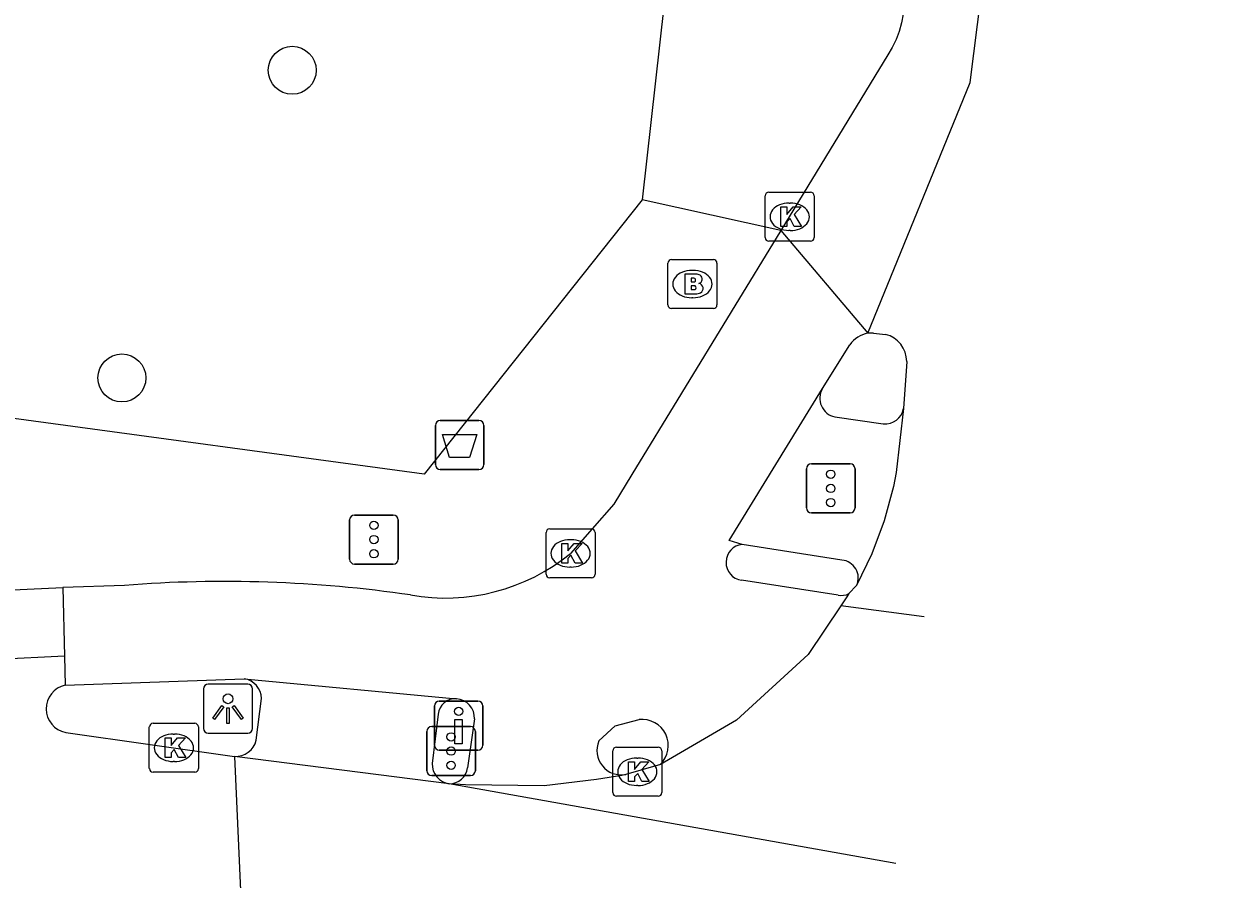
# Model space of a CAD drawing. Extents: x 161696 to 162377, y 380761 to 381673.
# Drawn here: x 162233.94 to 162258.17, y 380775.88 to 380793.34 of the extents above; entities that cross this region are included whole.
import ezdxf

# ---------------------------------------------------------------- set-up
doc = ezdxf.new("R2010")
doc.units = 0
for name, color, linetype in [('IMGEO_Afvalbak', 7, 'Continuous'), ('IMGEO_Boom', 7, 'Continuous'), ('IMGEO_Brandkraan', 7, 'Continuous'), ('IMGEO_Drukknoppaal', 7, 'Continuous'), ('IMGEO_Fietspad_gesloten', 7, 'Continuous'), ('IMGEO_Kolk', 7, 'Continuous'), ('IMGEO_Lichtpunt', 7, 'Continuous'), ('IMGEO_Rijbaan_lokaal_gesloten', 7, 'Continuous'), ('IMGEO_Verkeersregelinstallatiepaal', 7, 'Continuous'), ('IMGEO_Voetpad_open', 7, 'Continuous')]:
    doc.layers.add(name, color=color, linetype=linetype)

msp = doc.modelspace()

# ---------------------------------------------------------------- linework, layer by layer
at = {"layer": 'IMGEO_Afvalbak'}
for p, q in [((162242.339, 380784.343), (162242.339, 380785.143)), ((162242.339, 380785.143), (162242.339, 380784.343)), ((162242.439, 380785.243), (162243.229, 380785.243)), ((162243.229, 380785.243), (162242.439, 380785.243)), ((162243.329, 380785.143), (162243.329, 380784.343)), ((162243.329, 380784.343), (162243.329, 380785.143)), ((162243.229, 380784.243), (162242.439, 380784.243)), ((162242.439, 380784.243), (162243.229, 380784.243))]:
    msp.add_line(p, q, dxfattribs=at)
msp.add_lwpolyline([(162242.482, 380784.957), (162243.186, 380784.957), (162243.037, 380784.487), (162242.631, 380784.487), (162242.482, 380784.957)], dxfattribs=at)
for centre, start, end in [((162242.439, 380785.143), 90, 180), ((162242.439, 380785.143), 90, 180), ((162243.229, 380785.143), 0, 90), ((162243.229, 380785.143), 360, 90), ((162242.439, 380784.343), 180, 270), ((162242.439, 380784.343), 180, 270), ((162243.229, 380784.343), 270, 0), ((162243.229, 380784.343), 270, 0)]:
    msp.add_arc(centre, 0.1, start, end, dxfattribs=at)
at = {"layer": 'IMGEO_Boom'}
for centre in [(162239.418, 380792.387), (162235.942, 380786.11)]:
    msp.add_circle(centre, 0.489, dxfattribs=at)
at = {"layer": 'IMGEO_Brandkraan'}
for p, q in [((162247.085, 380787.6), (162247.085, 380788.452)), ((162247.16, 380788.526), (162248.012, 380788.526)), ((162248.086, 380788.452), (162248.086, 380787.6)), ((162247.573, 380788.306), (162247.598, 380788.306)), ((162247.596, 380787.746), (162247.571, 380787.746)), ((162248.012, 380787.526), (162247.16, 380787.526))]:
    msp.add_line(p, q, dxfattribs=at)
for points in [[(162247.085, 380787.6), (162247.085, 380788.452)], [(162247.16, 380788.526), (162248.012, 380788.526)], [(162248.086, 380788.452), (162248.086, 380787.6)], [(162247.433, 380788.226), (162247.433, 380787.826), (162247.646, 380787.826)], [(162247.664, 380788.226), (162247.433, 380788.226)], [(162247.612, 380788.145), (162247.558, 380788.145), (162247.558, 380788.069)], [(162247.558, 380788.069), (162247.611, 380788.069)], [(162247.62, 380787.993), (162247.558, 380787.993), (162247.558, 380787.912)], [(162247.558, 380787.912), (162247.62, 380787.912)], [(162248.012, 380787.526), (162247.16, 380787.526)]]:
    msp.add_lwpolyline(points, dxfattribs=at)
for centre, radius, start, end in [((162247.162, 380788.45), 0.0765, 91.552, 178.448), ((162247.162, 380788.45), 0.0765, 91.552, 178.448), ((162248.01, 380788.45), 0.0765, 1.552, 88.448), ((162248.01, 380788.45), 0.0765, 1.552, 88.448), ((162247.668, 380788.081), 0.145, 59.4692, 91.5367), ((162247.693, 380788.128), 0.0922, 285.5137, 58.1501), ((162247.613, 380788.107), 0.0379, 267.8285, 90.9355), ((162247.621, 380787.952), 0.0404, 269.8759, 90.5077), ((162247.698, 380787.936), 0.105, 301.3115, 78.989), ((162247.652, 380788.077), 0.251, 268.6676, 293.5347), ((162247.162, 380787.602), 0.0765, 181.552, 268.448), ((162247.162, 380787.602), 0.0765, 181.552, 268.448), ((162248.01, 380787.602), 0.0765, 271.552, 358.448), ((162248.01, 380787.602), 0.0765, 271.552, 358.448)]:
    msp.add_arc(centre, radius, start, end, dxfattribs=at)
for centre, major_axis, ratio, start_param, end_param in [((162247.572, 380788.026), (-0.387, 0.002), 0.722429, 4.712389, 7.853982), ((162247.597, 380788.026), (-0.39, 0.002), 0.717154, 1.570796, 4.712389)]:
    msp.add_ellipse(centre, major_axis=major_axis, ratio=ratio, start_param=start_param, end_param=end_param, dxfattribs=at)
at = {"layer": 'IMGEO_Drukknoppaal'}
for p, q in [((162242.419, 380779.518), (162243.209, 380779.518)), ((162243.209, 380779.518), (162242.419, 380779.518)), ((162242.319, 380778.618), (162242.319, 380779.418)), ((162242.319, 380779.418), (162242.319, 380778.618)), ((162243.309, 380779.418), (162243.309, 380778.618)), ((162243.309, 380778.618), (162243.309, 380779.418)), ((162243.209, 380778.518), (162242.419, 380778.518)), ((162242.419, 380778.518), (162243.209, 380778.518))]:
    msp.add_line(p, q, dxfattribs=at)
msp.add_lwpolyline([(162242.889, 380779.143), (162242.889, 380778.643), (162242.739, 380778.643), (162242.739, 380779.143), (162242.889, 380779.143)], dxfattribs=at)
msp.add_circle((162242.814, 380779.308), 0.085, dxfattribs=at)
for centre, start, end in [((162242.419, 380779.418), 90, 180), ((162242.419, 380779.418), 90, 180), ((162243.209, 380779.418), 0, 90), ((162243.209, 380779.418), 360, 90), ((162242.419, 380778.618), 180, 270), ((162242.419, 380778.618), 180, 270), ((162243.209, 380778.618), 270, 0), ((162243.209, 380778.618), 270, 0)]:
    msp.add_arc(centre, 0.1, start, end, dxfattribs=at)
at = {"layer": 'IMGEO_Fietspad_gesloten'}
for points in [[(162249.39, 380789.116), (162246.35, 380784.142), (162245.978, 380783.533), (162245.098, 380782.531)], [(162250.238, 380785.892), (162250.798, 380786.788)], [(162248.603, 380782.715), (162248.337, 380782.795), (162250.238, 380785.892)], [(162250.558, 380781.677), (162248.589, 380781.982)], [(162235.998, 380781.878), (162234.739, 380781.832)], [(162234.785, 380779.843), (162238.439, 380779.974)], [(162238.439, 380779.974), (162242.769, 380779.566)], [(162243.138, 380779.154), (162242.995, 380778.159)], [(162245.676, 380778.704), (162246.009, 380779.011), (162246.496, 380779.139)]]:
    msp.add_lwpolyline(points, dxfattribs=at)
for centre, radius, start, end in [((162251.248, 380786.483), 0.544, 98.4887, 145.911), ((162248.64, 380782.348), 0.369, 95.7737, 262.0379), ((162242.54, 380785.667), 4.047, 259.9418, 309.2099), ((162238.041, 380755.752), 26.206, 81.6805, 94.4717), ((162250.62, 380782.018), 0.346, 259.6678, 297.3176), ((162242.742, 380779.17), 0.397, 357.6683, 86.029), ((162246.56, 380778.61), 0.533, 314.1414, 96.8584), ((162246.133, 380778.51), 0.497, 156.9632, 281.1106), ((162242.623, 380778.203), 0.375, 270.0733, 353.2511)]:
    msp.add_arc(centre, radius, start, end, dxfattribs=at)
at = {"layer": 'IMGEO_Kolk'}
for p, q in [((162249.144, 380789.899), (162249.996, 380789.899)), ((162249.069, 380788.973), (162249.069, 380789.825)), ((162249.557, 380789.679), (162249.582, 380789.679)), ((162250.07, 380789.825), (162250.07, 380788.973)), ((162249.58, 380789.119), (162249.555, 380789.119)), ((162249.996, 380788.899), (162249.144, 380788.899)), ((162244.597, 380782.105), (162244.597, 380782.957)), ((162244.672, 380783.031), (162245.524, 380783.031)), ((162245.598, 380782.957), (162245.598, 380782.105)), ((162245.085, 380782.811), (162245.11, 380782.811)), ((162245.108, 380782.251), (162245.083, 380782.251)), ((162245.524, 380782.031), (162244.672, 380782.031)), ((162236.577, 380779.065), (162237.429, 380779.065)), ((162236.502, 380778.139), (162236.502, 380778.991)), ((162236.99, 380778.845), (162237.015, 380778.845)), ((162237.503, 380778.991), (162237.503, 380778.139)), ((162246.035, 380778.576), (162246.887, 380778.576)), ((162237.013, 380778.285), (162236.988, 380778.285)), ((162245.96, 380777.65), (162245.96, 380778.502)), ((162246.448, 380778.356), (162246.473, 380778.356)), ((162246.961, 380778.502), (162246.961, 380777.65)), ((162237.429, 380778.065), (162236.577, 380778.065)), ((162246.471, 380777.796), (162246.446, 380777.796)), ((162246.887, 380777.576), (162246.035, 380777.576))]:
    msp.add_line(p, q, dxfattribs=at)
for points in [[(162249.144, 380789.899), (162249.996, 380789.899)], [(162249.069, 380788.973), (162249.069, 380789.825)], [(162250.07, 380789.825), (162250.07, 380788.973)], [(162249.39, 380789.599), (162249.513, 380789.599), (162249.513, 380789.448), (162249.643, 380789.599), (162249.807, 380789.599), (162249.661, 380789.448), (162249.814, 380789.199), (162249.662, 380789.199), (162249.577, 380789.363), (162249.513, 380789.296), (162249.513, 380789.199), (162249.39, 380789.199), (162249.39, 380789.599)], [(162249.996, 380788.899), (162249.144, 380788.899)], [(162244.597, 380782.105), (162244.597, 380782.957)], [(162244.672, 380783.031), (162245.524, 380783.031)], [(162245.598, 380782.957), (162245.598, 380782.105)], [(162244.918, 380782.731), (162245.041, 380782.731), (162245.041, 380782.58), (162245.171, 380782.731), (162245.335, 380782.731), (162245.189, 380782.58), (162245.342, 380782.331), (162245.19, 380782.331), (162245.105, 380782.495), (162245.041, 380782.428), (162245.041, 380782.331), (162244.918, 380782.331), (162244.918, 380782.731)], [(162245.524, 380782.031), (162244.672, 380782.031)], [(162236.577, 380779.065), (162237.429, 380779.065)], [(162236.502, 380778.139), (162236.502, 380778.991)], [(162236.823, 380778.765), (162236.946, 380778.765), (162236.946, 380778.614), (162237.076, 380778.765), (162237.24, 380778.765), (162237.094, 380778.614), (162237.247, 380778.365), (162237.095, 380778.365), (162237.01, 380778.529), (162236.946, 380778.462), (162236.946, 380778.365), (162236.823, 380778.365), (162236.823, 380778.765)], [(162237.503, 380778.991), (162237.503, 380778.139)], [(162246.035, 380778.576), (162246.887, 380778.576)], [(162245.96, 380777.65), (162245.96, 380778.502)], [(162246.281, 380778.276), (162246.404, 380778.276), (162246.404, 380778.125), (162246.534, 380778.276), (162246.698, 380778.276), (162246.552, 380778.125), (162246.705, 380777.876), (162246.553, 380777.876), (162246.468, 380778.04), (162246.404, 380777.973), (162246.404, 380777.876), (162246.281, 380777.876), (162246.281, 380778.276)], [(162246.961, 380778.502), (162246.961, 380777.65)], [(162237.429, 380778.065), (162236.577, 380778.065)], [(162246.887, 380777.576), (162246.035, 380777.576)]]:
    msp.add_lwpolyline(points, dxfattribs=at)
for centre, start, end in [((162249.146, 380789.823), 91.552, 178.448), ((162249.146, 380789.823), 91.552, 178.448), ((162249.994, 380789.823), 1.552, 88.448), ((162249.994, 380789.823), 1.552, 88.448), ((162249.146, 380788.975), 181.552, 268.448), ((162249.146, 380788.975), 181.552, 268.448), ((162249.994, 380788.975), 271.552, 358.448), ((162249.994, 380788.975), 271.552, 358.448), ((162244.674, 380782.955), 91.552, 178.448), ((162244.674, 380782.955), 91.552, 178.448), ((162245.522, 380782.955), 1.552, 88.448), ((162245.522, 380782.955), 1.552, 88.448), ((162244.674, 380782.107), 181.552, 268.448), ((162244.674, 380782.107), 181.552, 268.448), ((162245.522, 380782.107), 271.552, 358.448), ((162245.522, 380782.107), 271.552, 358.448), ((162236.579, 380778.989), 91.552, 178.448), ((162236.579, 380778.989), 91.552, 178.448), ((162237.427, 380778.989), 1.552, 88.448), ((162237.427, 380778.989), 1.552, 88.448), ((162246.037, 380778.5), 91.552, 178.448), ((162246.037, 380778.5), 91.552, 178.448), ((162246.885, 380778.5), 1.552, 88.448), ((162246.885, 380778.5), 1.552, 88.448), ((162236.579, 380778.141), 181.552, 268.448), ((162236.579, 380778.141), 181.552, 268.448), ((162237.427, 380778.141), 271.552, 358.448), ((162237.427, 380778.141), 271.552, 358.448), ((162246.037, 380777.652), 181.552, 268.448), ((162246.037, 380777.652), 181.552, 268.448), ((162246.885, 380777.652), 271.552, 358.448), ((162246.885, 380777.652), 271.552, 358.448)]:
    msp.add_arc(centre, 0.0765, start, end, dxfattribs=at)
for centre, major_axis, ratio, start_param, end_param in [((162249.556, 380789.399), (-0.387, 0.002), 0.722429, 4.712389, 7.853982), ((162249.581, 380789.399), (-0.39, 0.002), 0.717154, 1.570796, 4.712389), ((162245.084, 380782.531), (-0.387, 0.002), 0.722429, 4.712389, 7.853982), ((162245.109, 380782.531), (-0.39, 0.002), 0.717154, 1.570796, 4.712389), ((162236.989, 380778.565), (-0.387, 0.002), 0.722429, 4.712389, 7.853982), ((162237.014, 380778.565), (-0.39, 0.002), 0.717154, 1.570796, 4.712389), ((162246.447, 380778.076), (-0.387, 0.002), 0.722429, 4.712389, 7.853982), ((162246.472, 380778.076), (-0.39, 0.002), 0.717154, 1.570796, 4.712389)]:
    msp.add_ellipse(centre, major_axis=major_axis, ratio=ratio, start_param=start_param, end_param=end_param, dxfattribs=at)
at = {"layer": 'IMGEO_Lichtpunt'}
for p, q in [((162237.609, 380779.766), (162237.609, 380778.959)), ((162237.609, 380779.766), (162237.609, 380778.959)), ((162238.511, 380779.861), (162237.703, 380779.861)), ((162238.511, 380779.861), (162237.703, 380779.861)), ((162238.605, 380778.959), (162238.605, 380779.766)), ((162238.605, 380778.959), (162238.605, 380779.766)), ((162237.703, 380778.865), (162238.511, 380778.865)), ((162237.703, 380778.865), (162238.511, 380778.865))]:
    msp.add_line(p, q, dxfattribs=at)
for points in [[(162237.983, 380779.43), (162238.022, 380779.402), (162237.834, 380779.14), (162237.796, 380779.167), (162237.983, 380779.43)], [(162238.085, 380779.382), (162238.132, 380779.382), (162238.132, 380779.06), (162238.085, 380779.06), (162238.085, 380779.382)], [(162238.195, 380779.402), (162238.233, 380779.429), (162238.42, 380779.167), (162238.381, 380779.139), (162238.195, 380779.402)]]:
    msp.add_lwpolyline(points, dxfattribs=at)
msp.add_circle((162238.108, 380779.564), 0.0994, dxfattribs=at)
for centre, start, end in [((162237.703, 380779.766), 90, 180), ((162237.703, 380779.766), 90, 180), ((162238.511, 380779.766), 0, 90), ((162238.511, 380779.766), 0, 90), ((162237.703, 380778.959), 180, 270), ((162237.703, 380778.959), 180, 270), ((162238.511, 380778.959), 270, 0), ((162238.511, 380778.959), 270, 360)]:
    msp.add_arc(centre, 0.0946, start, end, dxfattribs=at)
at = {"layer": 'IMGEO_Rijbaan_lokaal_gesloten'}
for points in [[(162234.771, 380780.432), (162229.289, 380780.178), (162226.418, 380780.403), (162192.055, 380785.129), (162178.941, 380786.895), (162173.589, 380787.538), (162153.114, 380788.982), (161814.137, 380834.931)], [(162251.168, 380787.021), (162253.254, 380792.139), (162255.659, 380811.188), (162258.173, 380832.558)], [(162251.906, 380793.797), (162251.904, 380793.708), (162251.886, 380793.53), (162251.854, 380793.354), (162251.805, 380793.181), (162251.741, 380793.014), (162251.663, 380792.853), (162251.57, 380792.7), (162249.39, 380789.116)], [(162249.39, 380789.116), (162251.168, 380787.021)], [(162251.277, 380787.026), (162251.527, 380787)], [(162251.96, 380786.449), (162251.895, 380785.486)], [(162251.895, 380785.486), (162251.746, 380784.178), (162251.687, 380783.893), (162251.495, 380783.196), (162251.243, 380782.519), (162250.935, 380781.877)], [(162214.637, 380783.454), (162226.161, 380781.83), (162229.2, 380781.575), (162234.739, 380781.832)], [(162234.739, 380781.832), (162234.771, 380780.432)], [(162250.779, 380781.71), (162250.737, 380781.647), (162250.613, 380781.461)], [(162250.935, 380781.877), (162250.779, 380781.71)], [(162250.613, 380781.461), (162249.949, 380780.468), (162248.484, 380779.13), (162246.931, 380778.227)], [(162252.312, 380781.239), (162250.613, 380781.461)], [(162234.771, 380780.432), (162234.785, 380779.843)], [(162234.795, 380778.876), (162238.241, 380778.39)], [(162242.623, 380777.828), (162238.241, 380778.39)], [(162238.241, 380778.39), (162238.515, 380772.312)], [(162246.931, 380778.227), (162246.229, 380778.022)], [(162246.229, 380778.022), (162246.144, 380778), (162245.626, 380777.916), (162244.56, 380777.787), (162242.954, 380777.811), (162242.623, 380777.828)], [(162251.737, 380776.205), (162251.737, 380776.205), (162242.623, 380777.828)]]:
    msp.add_lwpolyline(points, dxfattribs=at)
for centre, radius, start, end in [((162251.25, 380786.435), 0.592, 87.3363, 97.9165), ((162251.379, 380786.438), 0.581, 1.0771, 75.2465), ((162234.888, 380779.361), 0.493, 102.097, 259.088)]:
    msp.add_arc(centre, radius, start, end, dxfattribs=at)
at = {"layer": 'IMGEO_Verkeersregelinstallatiepaal'}
for p, q in [((162250.013, 380784.357), (162250.803, 380784.357)), ((162250.803, 380784.357), (162250.013, 380784.357)), ((162249.913, 380783.457), (162249.913, 380784.257)), ((162249.913, 380784.257), (162249.913, 380783.457)), ((162250.903, 380784.257), (162250.903, 380783.457)), ((162250.903, 380783.457), (162250.903, 380784.257)), ((162250.803, 380783.357), (162250.013, 380783.357)), ((162250.013, 380783.357), (162250.803, 380783.357)), ((162240.589, 380782.413), (162240.589, 380783.213)), ((162240.589, 380783.213), (162240.589, 380782.413)), ((162240.689, 380783.313), (162241.479, 380783.313)), ((162241.479, 380783.313), (162240.689, 380783.313)), ((162241.579, 380783.213), (162241.579, 380782.413)), ((162241.579, 380782.413), (162241.579, 380783.213)), ((162241.479, 380782.313), (162240.689, 380782.313)), ((162240.689, 380782.313), (162241.479, 380782.313)), ((162242.265, 380778.997), (162243.055, 380778.997)), ((162243.055, 380778.997), (162242.265, 380778.997)), ((162242.165, 380778.097), (162242.165, 380778.897)), ((162242.165, 380778.897), (162242.165, 380778.097)), ((162243.155, 380778.897), (162243.155, 380778.097)), ((162243.155, 380778.097), (162243.155, 380778.897)), ((162243.055, 380777.997), (162242.265, 380777.997)), ((162242.265, 380777.997), (162243.055, 380777.997))]:
    msp.add_line(p, q, dxfattribs=at)
for centre in [(162250.408, 380784.147), (162250.408, 380783.857), (162250.408, 380783.567), (162241.084, 380783.103), (162241.084, 380782.813), (162241.084, 380782.523), (162242.66, 380778.787), (162242.66, 380778.497), (162242.66, 380778.207)]:
    msp.add_circle(centre, 0.085, dxfattribs=at)
for centre, start, end in [((162250.013, 380784.257), 90, 180), ((162250.013, 380784.257), 90, 180), ((162250.803, 380784.257), 0, 90), ((162250.803, 380784.257), 360, 90), ((162250.013, 380783.457), 180, 270), ((162250.013, 380783.457), 180, 270), ((162250.803, 380783.457), 270, 0), ((162250.803, 380783.457), 270, 0), ((162240.689, 380783.213), 90, 180), ((162240.689, 380783.213), 90, 180), ((162241.479, 380783.213), 0, 90), ((162241.479, 380783.213), 360, 90), ((162240.689, 380782.413), 180, 270), ((162240.689, 380782.413), 180, 270), ((162241.479, 380782.413), 270, 0), ((162241.479, 380782.413), 270, 0), ((162242.265, 380778.897), 90, 180), ((162242.265, 380778.897), 90, 180), ((162243.055, 380778.897), 0, 90), ((162243.055, 380778.897), 360, 90), ((162242.265, 380778.097), 180, 270), ((162242.265, 380778.097), 180, 270), ((162243.055, 380778.097), 270, 0), ((162243.055, 380778.097), 270, 0)]:
    msp.add_arc(centre, 0.1, start, end, dxfattribs=at)
at = {"layer": 'IMGEO_Voetpad_open'}
for points in [[(162249.47, 380816.884), (162249.602, 380816.878), (162246.56, 380789.741)], [(162246.56, 380789.741), (162242.108, 380784.149), (162233.587, 380785.305), (162203.847, 380789.736), (162189.165, 380791.629), (162166.17, 380794.752), (162165.968, 380794.779), (162166.095, 380795.737)], [(162249.39, 380789.116), (162246.56, 380789.741)], [(162250.492, 380785.316), (162251.481, 380785.174)], [(162250.635, 380782.394), (162248.603, 380782.715)], [(162238.685, 380778.718), (162238.789, 380779.569)], [(162242.394, 380779.249), (162242.271, 380778.245)]]:
    msp.add_lwpolyline(points, dxfattribs=at)
for centre, radius, start, end in [((162250.573, 380785.696), 0.389, 149.6945, 257.8978), ((162251.519, 380785.554), 0.382, 264.2713, 349.7337), ((162250.605, 380782.031), 0.364, 334.9496, 85.3011), ((162238.371, 380779.561), 0.419, 1.0832, 80.5838), ((162242.749, 380779.21), 0.357, 86.7338, 173.6841), ((162238.268, 380778.817), 0.428, 266.3289, 346.5805), ((162242.694, 380778.245), 0.423, 180.0312, 260.3059)]:
    msp.add_arc(centre, radius, start, end, dxfattribs=at)

doc.saveas('drawing.dxf')
